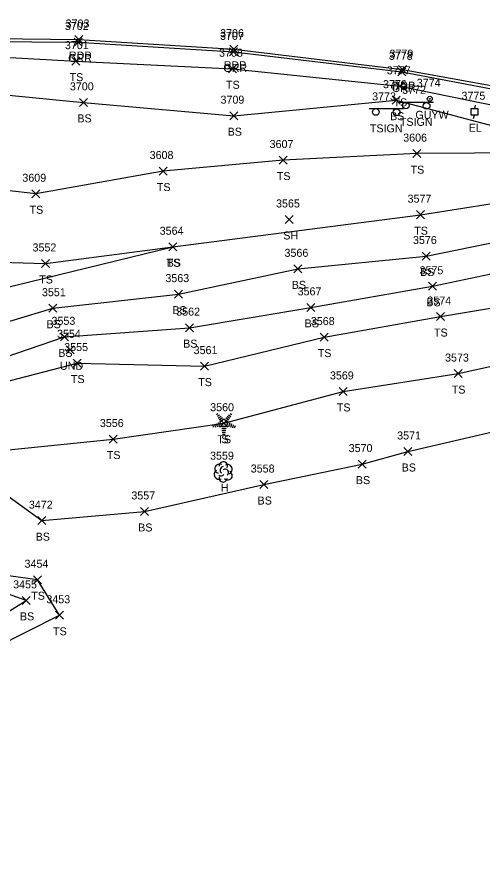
# Model space of a CAD drawing. Extents: x 1505656 to 1508446, y 700805 to 703031.
# Drawn here: x 1506704.7 to 1506821.1, y 701600.5 to 701814.5 of the extents above; entities that cross this region are included whole.
import ezdxf

# ---------------------------------------------------------------- set-up
doc = ezdxf.new("R2010")
doc.units = 0
for name, color, linetype in [('D_A', 7, 'Continuous'), ('D_I', 7, 'Continuous'), ('D_TIC', 7, 'Continuous'), ('L_A', 7, 'Continuous'), ('L_I', 7, 'Continuous'), ('L_TIC', 7, 'Continuous'), ('LELB', 7, 'Continuous'), ('LTC', 7, 'Continuous'), ('LTD', 7, 'Continuous'), ('P_A', 7, 'Continuous'), ('P_I', 7, 'Continuous'), ('P_TIC', 7, 'Continuous'), ('PET', 7, 'Continuous'), ('R_A', 7, 'Continuous'), ('R_I', 7, 'Continuous'), ('R_TIC', 7, 'Continuous'), ('RGR', 7, 'Continuous'), ('S_A', 7, 'Continuous'), ('S_I', 7, 'Continuous'), ('SSGN', 7, 'Continuous'), ('U_A', 7, 'Continuous'), ('U_I', 7, 'Continuous'), ('UEPT', 7, 'Continuous'), ('UPGW', 7, 'Continuous')]:
    doc.layers.add(name, color=color, linetype=linetype)

msp = doc.modelspace()

# ---------------------------------------------------------------- linework, layer by layer
at = {"layer": 'D_TIC'}
for points in [[(1506716.95, 701730.4), (1506718.95, 701732.4)], [(1506718.95, 701730.4), (1506716.95, 701732.4)]]:
    msp.add_lwpolyline(points, dxfattribs=at)
at = {"layer": 'L_TIC'}
for points in [[(1506718.43, 701802.51), (1506720.43, 701804.51)], [(1506720.43, 701802.51), (1506718.43, 701804.51)], [(1506757.52, 701800.61), (1506759.52, 701802.61)], [(1506759.52, 701800.61), (1506757.52, 701802.61)], [(1506799.37, 701796.23), (1506801.37, 701798.23)], [(1506801.37, 701796.23), (1506799.37, 701798.23)], [(1506720.34, 701792.21), (1506722.34, 701794.21)], [(1506722.34, 701792.21), (1506720.34, 701794.21)], [(1506798.48, 701792.76), (1506800.48, 701794.76)], [(1506800.48, 701792.76), (1506798.48, 701794.76)], [(1506757.89, 701788.89), (1506759.89, 701790.89)], [(1506759.89, 701788.89), (1506757.89, 701790.89)], [(1506803.65, 701779.41), (1506805.65, 701781.41)], [(1506805.65, 701779.41), (1506803.65, 701781.41)], [(1506770.21, 701777.81), (1506772.21, 701779.81)], [(1506772.21, 701777.81), (1506770.21, 701779.81)], [(1506740.22, 701775.06), (1506742.22, 701777.06)], [(1506742.22, 701775.06), (1506740.22, 701777.06)], [(1506708.43, 701769.38), (1506710.43, 701771.38)], [(1506710.43, 701769.38), (1506708.43, 701771.38)], [(1506804.56, 701764.16), (1506806.56, 701766.16)], [(1506806.56, 701764.16), (1506804.56, 701766.16)], [(1506771.74, 701762.96), (1506773.74, 701764.96)], [(1506773.74, 701762.96), (1506771.74, 701764.96)], [(1506742.66, 701756.14), (1506744.66, 701758.14)], [(1506744.66, 701756.14), (1506742.66, 701758.14)], [(1506742.66, 701756.14), (1506744.66, 701758.14)], [(1506744.66, 701756.14), (1506742.66, 701758.14)], [(1506805.97, 701753.83), (1506807.97, 701755.83)], [(1506807.97, 701753.83), (1506805.97, 701755.83)], [(1506710.83, 701751.97), (1506712.83, 701753.97)], [(1506712.83, 701751.97), (1506710.83, 701753.97)], [(1506773.91, 701750.63), (1506775.91, 701752.63)], [(1506775.91, 701750.63), (1506773.91, 701752.63)], [(1506807.55, 701746.27), (1506809.55, 701748.27)], [(1506809.55, 701746.27), (1506807.55, 701748.27)], [(1506744.07, 701744.31), (1506746.07, 701746.31)], [(1506746.07, 701744.31), (1506744.07, 701746.31)], [(1506712.63, 701740.79), (1506714.63, 701742.79)], [(1506714.63, 701740.79), (1506712.63, 701742.79)], [(1506777.13, 701741.01), (1506779.13, 701743.01)], [(1506779.13, 701741.01), (1506777.13, 701743.01)], [(1506809.5, 701738.71), (1506811.5, 701740.71)], [(1506811.5, 701738.71), (1506809.5, 701740.71)], [(1506746.78, 701735.93), (1506748.78, 701737.93)], [(1506748.78, 701735.93), (1506746.78, 701737.93)], [(1506715.57, 701733.64), (1506717.57, 701735.64)], [(1506717.57, 701733.64), (1506715.57, 701735.64)], [(1506780.44, 701733.58), (1506782.44, 701735.58)], [(1506782.44, 701733.58), (1506780.44, 701735.58)], [(1506718.75, 701727.09), (1506720.75, 701729.09)], [(1506720.75, 701727.09), (1506718.75, 701729.09)], [(1506750.57, 701726.33), (1506752.57, 701728.33)], [(1506752.57, 701726.33), (1506750.57, 701728.33)], [(1506813.93, 701724.46), (1506815.93, 701726.46)], [(1506815.93, 701724.46), (1506813.93, 701726.46)], [(1506785.21, 701720), (1506787.21, 701722)], [(1506787.21, 701720), (1506785.21, 701722)], [(1506755.36, 701712.06), (1506757.36, 701714.06)], [(1506757.36, 701712.06), (1506755.36, 701714.06)], [(1506727.72, 701708.11), (1506729.72, 701710.11)], [(1506729.72, 701708.11), (1506727.72, 701710.11)], [(1506801.39, 701705), (1506803.39, 701707)], [(1506803.39, 701705), (1506801.39, 701707)], [(1506789.93, 701701.85), (1506791.93, 701703.85)], [(1506791.93, 701701.85), (1506789.93, 701703.85)], [(1506765.37, 701696.74), (1506767.37, 701698.74)], [(1506767.37, 701696.74), (1506765.37, 701698.74)], [(1506735.53, 701690.02), (1506737.53, 701692.02)], [(1506737.53, 701690.02), (1506735.53, 701692.02)], [(1506709.92, 701687.72), (1506711.92, 701689.72)], [(1506711.92, 701687.72), (1506709.92, 701689.72)], [(1506708.83, 701672.96), (1506710.83, 701674.96)], [(1506710.83, 701672.96), (1506708.83, 701674.96)], [(1506705.98, 701667.81), (1506707.98, 701669.81)], [(1506707.98, 701667.81), (1506705.98, 701669.81)], [(1506714.29, 701664.08), (1506716.29, 701666.08)], [(1506716.29, 701664.08), (1506714.29, 701666.08)]]:
    msp.add_lwpolyline(points, dxfattribs=at)
at = {"layer": 'LELB'}
for points in [[(1506551.26, 701797.2), (1506558.65, 701795.18), (1506571.81, 701798.33), (1506587.01, 701799.29), (1506612.69, 701800.38), (1506643.1, 701803.07), (1506686.41, 701805.31), (1506719.43, 701803.51), (1506758.52, 701801.61), (1506800.37, 701797.23), (1506837.5, 701789.66)], [(1506558.65, 701795.18), (1506572.61, 701792.03), (1506586.38, 701790.94), (1506613.46, 701792.01), (1506645.1, 701792.55), (1506687.22, 701796.52), (1506721.34, 701793.21), (1506758.89, 701789.89), (1506799.48, 701793.76), (1506835.55, 701784.17), (1506872.57, 701779.99)], [(1506883.33, 701771.09), (1506869.7, 701776.15), (1506833.44, 701780.58), (1506804.65, 701780.41), (1506771.21, 701778.81), (1506741.22, 701776.06), (1506709.43, 701770.38), (1506687.58, 701772.83), (1506661.73, 701775.63), (1506637.45, 701775.27), (1506613.22, 701775.68), (1506594.37, 701773.22), (1506575.69, 701768.84), (1506561.08, 701771.68), (1506562.83, 701782.44)], [(1506680.82, 701728.21), (1506692.94, 701735.59), (1506713.63, 701741.79), (1506745.07, 701745.31), (1506774.91, 701751.63), (1506806.97, 701754.83), (1506833.86, 701760.31), (1506868.45, 701762.9), (1506895.77, 701768.2), (1506913.98, 701764.76), (1506917.01, 701765.45)], [(1506689.35, 701753.59), (1506711.83, 701752.97), (1506743.66, 701757.14), (1506805.56, 701765.16), (1506832.94, 701769.44)], [(1506668.49, 701715.26), (1506668.8, 701714.2), (1506673.35, 701714.66), (1506676.74, 701713.48), (1506683.78, 701717.01), (1506688.23, 701719.9), (1506692.92, 701726.53), (1506716.57, 701734.64), (1506747.78, 701736.93), (1506778.13, 701742.01), (1506808.55, 701747.27), (1506835.46, 701752.92), (1506869.64, 701755.23), (1506896.78, 701758.5), (1506918.12, 701754.1), (1506929.41, 701756.37)], [(1506649.97, 701745.74), (1506671.15, 701744.99), (1506686.25, 701743.12), (1506743.66, 701757.14)], [(1506688.23, 701719.9), (1506719.75, 701728.09), (1506751.57, 701727.33), (1506781.44, 701734.58), (1506810.5, 701739.71), (1506837, 701744.17), (1506871.1, 701747.73), (1506897.79, 701751.05), (1506918.97, 701747.09), (1506928.86, 701753.07)], [(1506695.22, 701657.45), (1506699.27, 701657.02), (1506715.29, 701665.08), (1506709.83, 701673.96), (1506696.42, 701675.78), (1506686.65, 701680.8), (1506674.76, 701695.19), (1506668.34, 701701.14), (1506680.37, 701700.36), (1506694.82, 701700.36), (1506701.75, 701706.29), (1506728.72, 701709.11), (1506756.36, 701713.06), (1506786.21, 701721), (1506814.93, 701725.46), (1506841.4, 701731.33), (1506874.95, 701733.55), (1506898.86, 701739.39), (1506922.59, 701736.2)], [(1506694.82, 701700.36), (1506710.92, 701688.72), (1506736.53, 701691.02), (1506766.37, 701697.74), (1506790.93, 701702.85), (1506802.39, 701706), (1506827.09, 701711.78), (1506848.16, 701716.14), (1506878.13, 701722.17), (1506901.25, 701729.05), (1506913.33, 701730.02), (1506921.43, 701727.02), (1506933.46, 701719.33)], [(1506696.01, 701661.91), (1506706.98, 701668.81), (1506694.33, 701673.28), (1506685.16, 701679.87), (1506673.73, 701693.14), (1506668.34, 701701.14)]]:
    msp.add_lwpolyline(points, dxfattribs=at)
at = {"layer": 'LTC'}
for p, q in [((1506754.56, 701715.27), (1506754.91, 701715.53)), ((1506754.77, 701714.8), (1506755.3, 701715.19)), ((1506754.98, 701714.34), (1506755.68, 701714.85)), ((1506755.19, 701713.87), (1506756.06, 701714.51)), ((1506757.21, 701714.81), (1506757.89, 701714.32)), ((1506757.58, 701715.16), (1506758.13, 701714.76)), ((1506757.96, 701715.51), (1506758.38, 701715.21)), ((1506753.59, 701712.55), (1506753.74, 701712.08)), ((1506754.05, 701712.77), (1506754.26, 701712.11)), ((1506754.5, 701712.98), (1506754.77, 701712.15)), ((1506754.96, 701713.2), (1506755.29, 701712.18)), ((1506755.41, 701713.42), (1506756.42, 701714.15)), ((1506755.41, 701713.42), (1506755.8, 701712.22)), ((1506756.42, 701714.15), (1506757.42, 701713.43)), ((1506756.84, 701714.46), (1506757.65, 701713.88)), ((1506757.42, 701713.43), (1506757.03, 701712.22)), ((1506757.86, 701713.16), (1506757.52, 701712.12)), ((1506758.3, 701712.91), (1506758.01, 701712.02)), ((1506758.75, 701712.66), (1506758.51, 701711.93)), ((1506759.19, 701712.41), (1506759, 701711.83)), ((1506757.03, 701712.22), (1506755.8, 701712.22)), ((1506756.99, 701711.72), (1506755.85, 701711.72)), ((1506756.91, 701711.22), (1506755.92, 701711.22)), ((1506756.82, 701710.72), (1506755.99, 701710.72)), ((1506756.74, 701710.22), (1506756.06, 701710.22))]:
    msp.add_line(p, q, dxfattribs=at)
at = {"layer": 'LTD'}
msp.add_line((1506756.21, 701700.96), (1506756.21, 701700.96), dxfattribs=at)
msp.add_line((1506756.21, 701700.96), (1506756.21, 701700.96), dxfattribs=at)
msp.add_arc((1506756.25, 701702.39), 1.05, 335.5272, 180.9563, dxfattribs=at)
for centre, major_axis, ratio, start_param, end_param in [((1506755.41, 701701.63), (1.21, -0.51), 0.895232, 1.570796, 4.712389), ((1506756, 701701.42), (-0.208, -0.792), 0.645439, 3.141593, 6.283185), ((1506756.71, 701700.79), (-0.5, 0.667), 0.989748, 3.141593, 6.283185), ((1506757.25, 701701.54), (-1.14, -0.48), 0.949671, 1.570796, 4.712389), ((1506755.12, 701700.25), (0.58, -1.04), 0.959034, 3.141593, 6.283185), ((1506756.21, 701699.46), (0.26, 1.06), 0.942809, 1.570796, 4.712389), ((1506755.75, 701700.21), (-0.625, -0.083), 0.423636, 0, 3.141593), ((1506757.21, 701700.13), (-1.09, 0.79), 0.841452, 1.570796, 4.712389)]:
    msp.add_ellipse(centre, major_axis=major_axis, ratio=ratio, start_param=start_param, end_param=end_param, dxfattribs=at)
at = {"layer": 'P_TIC'}
for points in [[(1506719.17, 701807.92), (1506721.17, 701809.92)], [(1506721.17, 701807.92), (1506719.17, 701809.92)], [(1506757.85, 701805.5), (1506759.85, 701807.5)], [(1506759.85, 701805.5), (1506757.85, 701807.5)], [(1506800.05, 701800.39), (1506802.05, 701802.39)], [(1506802.05, 701800.39), (1506800.05, 701802.39)]]:
    msp.add_lwpolyline(points, dxfattribs=at)
at = {"layer": 'PET'}
msp.add_lwpolyline([(1506503.96, 701935.54), (1506531.72, 701909.61), (1506554.95, 701887), (1506562.54, 701879.07), (1506567.48, 701868.84), (1506568.91, 701854.51), (1506562.93, 701840.15), (1506555.32, 701831.94), (1506552.83, 701829.17), (1506534.04, 701823.97), (1506542.56, 701811.26), (1506550.99, 701798.42), (1506571.31, 701801.75), (1506587.17, 701803.39), (1506614.43, 701806.45), (1506642.2, 701807.52), (1506684.84, 701809.3), (1506720.17, 701808.92), (1506758.85, 701806.5), (1506801.05, 701801.39), (1506837.91, 701794.78)], dxfattribs=at)
at = {"layer": 'R_TIC'}
for points in [[(1506718.99, 701807.29), (1506720.99, 701809.29)], [(1506720.99, 701807.29), (1506718.99, 701809.29)], [(1506757.76, 701804.83), (1506759.76, 701806.83)], [(1506759.76, 701804.83), (1506757.76, 701806.83)], [(1506799.88, 701799.84), (1506801.88, 701801.84)], [(1506801.88, 701799.84), (1506799.88, 701801.84)]]:
    msp.add_lwpolyline(points, dxfattribs=at)
at = {"layer": 'RGR'}
msp.add_lwpolyline([(1506551.24, 701797.84), (1506571.59, 701801.36), (1506614.43, 701805.89), (1506642.25, 701806.94), (1506685.18, 701808.53), (1506719.99, 701808.29), (1506758.76, 701805.83), (1506800.88, 701800.84), (1506837.73, 701793.83), (1506878.73, 701783.93), (1506932.12, 701767.5), (1506956.3, 701757.77), (1506981.82, 701746.54), (1507005.68, 701734.48), (1507036.84, 701717.62), (1507049.28, 701710.58), (1507081.07, 701691.67), (1507098.39, 701680.19), (1507136.76, 701655.28), (1507148.64, 701647.4), (1507175.49, 701629.55), (1507209.72, 701606.66), (1507254.7, 701574.39), (1507264.03, 701565.84)], dxfattribs=at)
at = {"layer": 'SSGN'}
for p, q in [((1506792.69, 701791.65), (1506801.28, 701791.65)), ((1506800.19, 701793.28), (1506808.78, 701793.28)), ((1506804.21, 701792.37), (1506804.21, 701792.37)), ((1506796.71, 701790.74), (1506796.71, 701790.74))]:
    msp.add_line(p, q, dxfattribs=at)
for centre in [(1506794.35, 701790.81), (1506799.56, 701790.74), (1506801.85, 701792.44), (1506807.06, 701792.37)]:
    msp.add_circle(centre, 0.833, dxfattribs=at)
at = {"layer": 'UEPT'}
for p, q in [((1506818.21, 701790.03), (1506818.21, 701791.7)), ((1506818.21, 701791.7), (1506819.87, 701791.7)), ((1506819.21, 701792.53), (1506819.04, 701791.7)), ((1506819.87, 701791.7), (1506819.87, 701790.03)), ((1506819.87, 701790.03), (1506818.21, 701790.03)), ((1506818.79, 701789.2), (1506819.04, 701790.03)), ((1506819.04, 701790.87), (1506819.04, 701790.87))]:
    msp.add_line(p, q, dxfattribs=at)
at = {"layer": 'UPGW'}
for radius in [0.625, 0.0833]:
    msp.add_circle((1506807.85, 701794.11), radius, dxfattribs=at)

# ---------------------------------------------------------------- texts
at = {"layer": 'D_A'}
msp.add_text('UND', height=2, dxfattribs=at).set_placement((1506715.42, 701726.4))
at = {"layer": 'D_I'}
msp.add_text('3554', height=2, dxfattribs=at).set_placement((1506714.69, 701734.4))
at = {"layer": 'L_A'}
for s, p in [('TS', (1506717.84, 701798.51)), ('TS', (1506756.93, 701796.61)), ('TS', (1506798.78, 701792.23)), ('BS', (1506719.78, 701788.21)), ('BS', (1506797.92, 701788.76)), ('BS', (1506757.33, 701784.89)), ('TS', (1506803.06, 701775.41)), ('TS', (1506769.62, 701773.81)), ('TS', (1506739.63, 701771.06)), ('TS', (1506707.83, 701765.38)), ('TS', (1506803.97, 701760.16)), ('SH', (1506771.23, 701758.96)), ('TS', (1506742.07, 701752.14)), ('BS', (1506742.1, 701752.14)), ('BS', (1506805.41, 701749.83)), ('TS', (1506710.24, 701747.97)), ('BS', (1506773.35, 701746.63)), ('BS', (1506743.51, 701740.31)), ('BS', (1506806.99, 701742.27)), ('BS', (1506712.07, 701736.79)), ('BS', (1506776.57, 701737.01)), ('TS', (1506808.91, 701734.71)), ('BS', (1506746.22, 701731.93)), ('BS', (1506715.01, 701729.64)), ('TS', (1506779.85, 701729.58)), ('TS', (1506718.16, 701723.09)), ('TS', (1506749.98, 701722.33)), ('TS', (1506813.34, 701720.46)), ('TS', (1506784.62, 701716)), ('TS', (1506754.77, 701708.06)), ('S', (1506755.75, 701708.06)), ('TS', (1506727.13, 701704.11)), ('BS', (1506800.83, 701701)), ('BS', (1506789.37, 701697.85)), ('H', (1506755.64, 701695.96)), ('BS', (1506764.81, 701692.74)), ('BS', (1506734.97, 701686.02)), ('BS', (1506709.36, 701683.72)), ('TS', (1506708.24, 701668.96)), ('BS', (1506705.42, 701663.81)), ('TS', (1506713.7, 701660.08))]:
    msp.add_text(s, height=2, dxfattribs=at).set_placement(p)
at = {"layer": 'L_I'}
for s, p in [('3701', (1506716.66, 701806.51)), ('3708', (1506755.18, 701804.61)), ('3777', (1506797.11, 701800.23)), ('3700', (1506717.91, 701796.21)), ('3776', (1506796.16, 701796.76)), ('3709', (1506755.55, 701792.89)), ('3606', (1506801.21, 701783.41)), ('3607', (1506767.82, 701781.81)), ('3608', (1506737.84, 701779.06)), ('3609', (1506706.03, 701773.38)), ('3577', (1506802.3, 701768.16)), ('3565', (1506769.43, 701766.96)), ('3564', (1506740.35, 701760.14)), ('3564', (1506740.35, 701760.14)), ('3576', (1506803.65, 701757.83)), ('3552', (1506708.57, 701755.97)), ('3566', (1506771.55, 701754.63)), ('3575', (1506805.29, 701750.27)), ('3563', (1506741.77, 701748.31)), ('3551', (1506710.93, 701744.79)), ('3567', (1506774.82, 701745.01)), ('3574', (1506807.24, 701742.71)), ('3562', (1506744.48, 701739.93)), ('3553', (1506713.31, 701737.64)), ('3568', (1506778.13, 701737.58)), ('3555', (1506716.49, 701731.09)), ('3561', (1506748.83, 701730.33)), ('3573', (1506811.67, 701728.46)), ('3569', (1506782.9, 701724)), ('3560', (1506752.97, 701716.06)), ('3560', (1506752.97, 701716.06)), ('3556', (1506725.4, 701712.11)), ('3571', (1506799.7, 701709)), ('3559', (1506752.94, 701703.96)), ('3570', (1506787.58, 701705.85)), ('3558', (1506763.11, 701700.74)), ('3557', (1506733.27, 701694.02)), ('3472', (1506707.66, 701691.72)), ('3454', (1506706.57, 701676.96)), ('3455', (1506703.72, 701671.81)), ('3453', (1506712.03, 701668.08))]:
    msp.add_text(s, height=2, dxfattribs=at).set_placement(p)
at = {"layer": 'LTC'}
msp.add_text('.', height=1.04, rotation=270, dxfattribs=at).set_placement((1506756.31, 701713.17))
at = {"layer": 'P_A'}
for p in [(1506717.66, 701803.92), (1506756.34, 701801.5), (1506798.54, 701796.39)]:
    msp.add_text('RDP', height=2, dxfattribs=at).set_placement(p)
at = {"layer": 'P_I'}
for s, p in [('3703', (1506716.84, 701811.92)), ('3706', (1506755.45, 701809.5)), ('3779', (1506797.78, 701804.39))]:
    msp.add_text(s, height=2, dxfattribs=at).set_placement(p)
at = {"layer": 'R_A'}
for p in [(1506717.48, 701803.29), (1506756.25, 701800.83), (1506798.37, 701795.84)]:
    msp.add_text('GRR', height=2, dxfattribs=at).set_placement(p)
at = {"layer": 'R_I'}
for s, p in [('3702', (1506716.65, 701811.29)), ('3707', (1506755.42, 701808.83)), ('3778', (1506797.62, 701803.84))]:
    msp.add_text(s, height=2, dxfattribs=at).set_placement(p)
at = {"layer": 'S_A'}
for p in [(1506800.38, 701787.35), (1506792.88, 701785.72)]:
    msp.add_text('TSIGN', height=2, dxfattribs=at).set_placement(p)
at = {"layer": 'S_I'}
for s, p in [('3772', (1506800.94, 701795.35)), ('3773', (1506793.44, 701793.72))]:
    msp.add_text(s, height=2, dxfattribs=at).set_placement(p)
at = {"layer": 'U_A'}
for s, p in [('GUYW', (1506804.25, 701789.11)), ('EL', (1506817.58, 701785.87))]:
    msp.add_text(s, height=2, dxfattribs=at).set_placement(p)
at = {"layer": 'U_I'}
for s, p in [('3774', (1506804.59, 701797.11)), ('3775', (1506815.78, 701793.87))]:
    msp.add_text(s, height=2, dxfattribs=at).set_placement(p)

doc.saveas('drawing.dxf')
